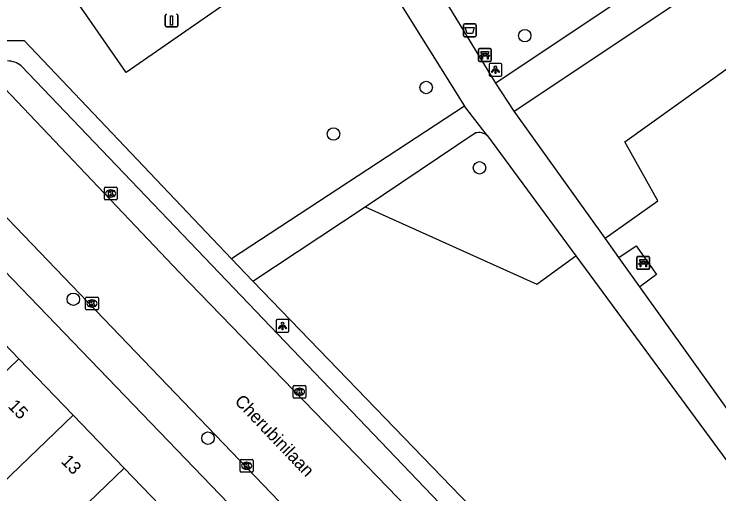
# Model space of a CAD drawing. Extents: x 159040 to 160094, y 381214 to 382518.
# Drawn here: x 159598.3 to 159653.7, y 382163 to 382200.7 of the extents above; entities that cross this region are included whole.
import ezdxf

# ---------------------------------------------------------------- set-up
doc = ezdxf.new("R2010")
doc.units = 0
for name, color, linetype in [('IMGEO_Afsluitpaal', 7, 'Continuous'), ('IMGEO_Afvalbak', 7, 'Continuous'), ('IMGEO_Bank', 7, 'Continuous'), ('IMGEO_Boom', 7, 'Continuous'), ('IMGEO_Groenvoorziening', 7, 'Continuous'), ('IMGEO_Kolk', 7, 'Continuous'), ('IMGEO_Lichtpunt', 7, 'Continuous'), ('IMGEO_Openbare_ruimte_label', 7, 'Continuous'), ('IMGEO_Pand', 7, 'Continuous'), ('IMGEO_Pand_nummerreeks', 7, 'Continuous'), ('IMGEO_Rijbaan_lokaal_open', 7, 'Continuous'), ('IMGEO_Voetpad_gesloten', 7, 'Continuous'), ('IMGEO_Voetpad_open', 7, 'Continuous')]:
    doc.layers.add(name, color=color, linetype=linetype)

msp = doc.modelspace()

# ---------------------------------------------------------------- linework, layer by layer
at = {"layer": 'IMGEO_Afsluitpaal'}
for p, q in [((159610.219, 382199.788), (159610.219, 382200.588)), ((159610.219, 382200.588), (159610.219, 382199.788)), ((159611.209, 382200.588), (159611.209, 382199.788)), ((159611.209, 382199.788), (159611.209, 382200.588)), ((159611.109, 382199.688), (159610.319, 382199.688)), ((159610.319, 382199.688), (159611.109, 382199.688))]:
    msp.add_line(p, q, dxfattribs=at)
msp.add_lwpolyline([(159610.639, 382200.563), (159610.789, 382200.563), (159610.789, 382199.813), (159610.639, 382199.813), (159610.639, 382200.563)], dxfattribs=at)
for centre, start, end in [((159610.319, 382200.588), 90, 180), ((159610.319, 382200.588), 90, 180), ((159611.109, 382200.588), 0, 90), ((159611.109, 382200.588), 360, 90), ((159610.319, 382199.788), 180, 270), ((159610.319, 382199.788), 180, 270), ((159611.109, 382199.788), 270, 0), ((159611.109, 382199.788), 270, 0)]:
    msp.add_arc(centre, 0.1, start, end, dxfattribs=at)
at = {"layer": 'IMGEO_Afvalbak'}
for p, q in [((159633.663, 382199.012), (159633.663, 382199.812)), ((159633.663, 382199.812), (159633.663, 382199.012)), ((159633.763, 382199.912), (159634.553, 382199.912)), ((159634.553, 382199.912), (159633.763, 382199.912)), ((159634.653, 382199.812), (159634.653, 382199.012)), ((159634.653, 382199.012), (159634.653, 382199.812)), ((159634.553, 382198.912), (159633.763, 382198.912)), ((159633.763, 382198.912), (159634.553, 382198.912))]:
    msp.add_line(p, q, dxfattribs=at)
msp.add_lwpolyline([(159633.806, 382199.626), (159634.51, 382199.626), (159634.361, 382199.156), (159633.955, 382199.156), (159633.806, 382199.626)], dxfattribs=at)
for centre, start, end in [((159633.763, 382199.812), 90, 180), ((159633.763, 382199.812), 90, 180), ((159634.553, 382199.812), 0, 90), ((159634.553, 382199.812), 360, 90), ((159633.763, 382199.012), 180, 270), ((159633.763, 382199.012), 180, 270), ((159634.553, 382199.012), 270, 0), ((159634.553, 382199.012), 270, 0)]:
    msp.add_arc(centre, 0.1, start, end, dxfattribs=at)
at = {"layer": 'IMGEO_Bank'}
for p, q in [((159634.85, 382197.047), (159634.85, 382197.888)), ((159634.85, 382197.888), (159634.85, 382197.047)), ((159634.925, 382197.972), (159635.766, 382197.972)), ((159635.766, 382197.972), (159634.925, 382197.972)), ((159635.85, 382197.897), (159635.85, 382197.056)), ((159635.85, 382197.056), (159635.85, 382197.897)), ((159635.547, 382197.37), (159635.154, 382197.37)), ((159635.159, 382197.478), (159635.159, 382197.584)), ((159635.203, 382197.584), (159635.203, 382197.478)), ((159635.491, 382197.59), (159635.209, 382197.59)), ((159635.209, 382197.472), (159635.491, 382197.472)), ((159635.497, 382197.478), (159635.497, 382197.584)), ((159635.541, 382197.584), (159635.541, 382197.478)), ((159635.775, 382196.972), (159634.934, 382196.972)), ((159634.934, 382196.972), (159635.775, 382196.972)), ((159647.301, 382180.698), (159647.301, 382181.539)), ((159647.301, 382181.539), (159647.301, 382180.698)), ((159647.376, 382181.623), (159648.217, 382181.623)), ((159648.217, 382181.623), (159647.376, 382181.623)), ((159647.61, 382181.129), (159647.61, 382181.235)), ((159647.654, 382181.235), (159647.654, 382181.129)), ((159647.942, 382181.241), (159647.66, 382181.241)), ((159647.948, 382181.129), (159647.948, 382181.235)), ((159647.992, 382181.235), (159647.992, 382181.129)), ((159648.301, 382181.548), (159648.301, 382180.707)), ((159648.301, 382180.707), (159648.301, 382181.548)), ((159648.226, 382180.623), (159647.385, 382180.623)), ((159647.385, 382180.623), (159648.226, 382180.623)), ((159647.998, 382181.021), (159647.605, 382181.021)), ((159647.66, 382181.123), (159647.942, 382181.123))]:
    msp.add_line(p, q, dxfattribs=at)
for points in [[(159635.097, 382197.37), (159634.955, 382197.37), (159635.067, 382197.472), (159635.153, 382197.472)], [(159635.153, 382197.59), (159635.067, 382197.59), (159635.067, 382197.751), (159635.63, 382197.751), (159635.63, 382197.59), (159635.547, 382197.59)], [(159635.147, 382197.363), (159635.147, 382197.156), (159635.104, 382197.156), (159635.104, 382197.363)], [(159635.547, 382197.472), (159635.63, 382197.472), (159635.742, 382197.37), (159635.603, 382197.37)], [(159635.597, 382197.363), (159635.597, 382197.156), (159635.553, 382197.156), (159635.553, 382197.363)], [(159647.604, 382181.241), (159647.518, 382181.241), (159647.518, 382181.402), (159648.081, 382181.402), (159648.081, 382181.241), (159647.998, 382181.241)], [(159647.548, 382181.021), (159647.406, 382181.021), (159647.518, 382181.123), (159647.604, 382181.123)], [(159647.598, 382181.014), (159647.598, 382180.807), (159647.555, 382180.807), (159647.555, 382181.014)], [(159647.998, 382181.123), (159648.081, 382181.123), (159648.193, 382181.021), (159648.054, 382181.021)], [(159648.048, 382181.014), (159648.048, 382180.807), (159648.004, 382180.807), (159648.004, 382181.014)]]:
    msp.add_lwpolyline(points, dxfattribs=at)
for centre, radius, start, end in [((159634.928, 382197.894), 0.0779, 92.4484, 184.2845), ((159634.928, 382197.894), 0.0779, 92.4484, 184.2845), ((159635.772, 382197.894), 0.0779, 2.4484, 94.2845), ((159635.772, 382197.894), 0.0779, 2.4484, 94.2845), ((159635.097, 382197.363), 0.00671, 2.8957, 87.1043), ((159635.154, 382197.363), 0.00671, 92.8957, 177.1043), ((159635.152, 382197.583), 0.00671, 2.8957, 87.1043), ((159635.152, 382197.479), 0.00671, 272.8957, 357.1043), ((159635.209, 382197.583), 0.00671, 92.8957, 177.1043), ((159635.209, 382197.479), 0.00671, 182.8957, 267.1043), ((159635.491, 382197.583), 0.00671, 2.8957, 87.1043), ((159635.491, 382197.479), 0.00671, 272.8957, 357.1043), ((159635.548, 382197.583), 0.00671, 92.8957, 177.1043), ((159635.548, 382197.479), 0.00671, 182.8957, 267.1043), ((159635.546, 382197.363), 0.00671, 2.8957, 87.1043), ((159635.603, 382197.363), 0.00671, 92.8957, 177.1043), ((159634.928, 382197.05), 0.0779, 182.4484, 274.2845), ((159634.928, 382197.05), 0.0779, 182.4484, 274.2845), ((159635.772, 382197.05), 0.0779, 272.4484, 4.2845), ((159635.772, 382197.05), 0.0779, 272.4484, 4.2845), ((159647.379, 382181.545), 0.0779, 92.4484, 184.2845), ((159647.379, 382181.545), 0.0779, 92.4484, 184.2845), ((159647.603, 382181.234), 0.00671, 2.8957, 87.1043), ((159647.66, 382181.234), 0.00671, 92.8957, 177.1043), ((159647.942, 382181.234), 0.00671, 2.8957, 87.1043), ((159647.999, 382181.234), 0.00671, 92.8957, 177.1043), ((159648.223, 382181.545), 0.0779, 2.4484, 94.2845), ((159648.223, 382181.545), 0.0779, 2.4484, 94.2845), ((159647.379, 382180.701), 0.0779, 182.4484, 274.2845), ((159647.379, 382180.701), 0.0779, 182.4484, 274.2845), ((159647.548, 382181.014), 0.00671, 2.8957, 87.1043), ((159647.605, 382181.014), 0.00671, 92.8957, 177.1043), ((159647.603, 382181.13), 0.00671, 272.8957, 357.1043), ((159647.66, 382181.13), 0.00671, 182.8957, 267.1043), ((159647.942, 382181.13), 0.00671, 272.8957, 357.1043), ((159647.999, 382181.13), 0.00671, 182.8957, 267.1043), ((159647.997, 382181.014), 0.00671, 2.8957, 87.1043), ((159648.054, 382181.014), 0.00671, 92.8957, 177.1043), ((159648.223, 382180.701), 0.0779, 272.4484, 4.2845), ((159648.223, 382180.701), 0.0779, 272.4484, 4.2845)]:
    msp.add_arc(centre, radius, start, end, dxfattribs=at)
at = {"layer": 'IMGEO_Boom'}
for centre in [(159638.484, 382198.995), (159630.728, 382194.915), (159623.441, 382191.261), (159634.924, 382188.601), (159602.989, 382178.266), (159613.572, 382167.343)]:
    msp.add_circle(centre, 0.489, dxfattribs=at)
at = {"layer": 'IMGEO_Groenvoorziening'}
for points in [[(159607.144, 382196.09), (159592.583, 382217.028), (159605.719, 382226.163), (159620.28, 382205.225), (159607.144, 382196.09)], [(159644.797, 382183.058), (159648.938, 382185.999), (159646.353, 382190.654), (159658.916, 382199.629)], [(159625.946, 382185.541), (159639.441, 382179.455), (159642.508, 382181.681)]]:
    msp.add_lwpolyline(points, dxfattribs=at)
at = {"layer": 'IMGEO_Kolk'}
for p, q in [((159605.425, 382186.157), (159605.425, 382187.009)), ((159605.5, 382187.083), (159606.352, 382187.083)), ((159605.913, 382186.863), (159605.938, 382186.863)), ((159606.426, 382187.009), (159606.426, 382186.157)), ((159605.936, 382186.303), (159605.911, 382186.303)), ((159606.352, 382186.083), (159605.5, 382186.083)), ((159604.026, 382178.431), (159604.878, 382178.431)), ((159603.951, 382177.505), (159603.951, 382178.357)), ((159604.439, 382178.211), (159604.464, 382178.211)), ((159604.952, 382178.357), (159604.952, 382177.505)), ((159604.878, 382177.431), (159604.026, 382177.431)), ((159604.462, 382177.651), (159604.437, 382177.651)), ((159620.274, 382170.565), (159620.274, 382171.417)), ((159620.349, 382171.491), (159621.201, 382171.491)), ((159620.762, 382171.271), (159620.787, 382171.271)), ((159621.275, 382171.417), (159621.275, 382170.565)), ((159620.785, 382170.711), (159620.76, 382170.711)), ((159621.201, 382170.491), (159620.349, 382170.491)), ((159616.191, 382165.674), (159617.043, 382165.674)), ((159616.116, 382164.748), (159616.116, 382165.6)), ((159616.604, 382165.454), (159616.629, 382165.454)), ((159617.117, 382165.6), (159617.117, 382164.748)), ((159617.043, 382164.674), (159616.191, 382164.674)), ((159616.627, 382164.894), (159616.602, 382164.894))]:
    msp.add_line(p, q, dxfattribs=at)
for points in [[(159605.425, 382186.157), (159605.425, 382187.009)], [(159605.5, 382187.083), (159606.352, 382187.083)], [(159605.746, 382186.783), (159605.869, 382186.783), (159605.869, 382186.632), (159605.999, 382186.783), (159606.163, 382186.783), (159606.017, 382186.632), (159606.17, 382186.383), (159606.018, 382186.383), (159605.933, 382186.547), (159605.869, 382186.48), (159605.869, 382186.383), (159605.746, 382186.383), (159605.746, 382186.783)], [(159606.426, 382187.009), (159606.426, 382186.157)], [(159606.352, 382186.083), (159605.5, 382186.083)], [(159604.026, 382178.431), (159604.878, 382178.431)], [(159603.951, 382177.505), (159603.951, 382178.357)], [(159604.272, 382178.131), (159604.395, 382178.131), (159604.395, 382177.98), (159604.525, 382178.131), (159604.689, 382178.131), (159604.543, 382177.98), (159604.696, 382177.731), (159604.544, 382177.731), (159604.459, 382177.895), (159604.395, 382177.828), (159604.395, 382177.731), (159604.272, 382177.731), (159604.272, 382178.131)], [(159604.952, 382178.357), (159604.952, 382177.505)], [(159604.878, 382177.431), (159604.026, 382177.431)], [(159620.274, 382170.565), (159620.274, 382171.417)], [(159620.349, 382171.491), (159621.201, 382171.491)], [(159621.275, 382171.417), (159621.275, 382170.565)], [(159620.595, 382171.191), (159620.718, 382171.191), (159620.718, 382171.04), (159620.848, 382171.191), (159621.012, 382171.191), (159620.866, 382171.04), (159621.019, 382170.791), (159620.867, 382170.791), (159620.782, 382170.955), (159620.718, 382170.888), (159620.718, 382170.791), (159620.595, 382170.791), (159620.595, 382171.191)], [(159621.201, 382170.491), (159620.349, 382170.491)], [(159616.191, 382165.674), (159617.043, 382165.674)], [(159616.116, 382164.748), (159616.116, 382165.6)], [(159616.437, 382165.374), (159616.56, 382165.374), (159616.56, 382165.223), (159616.69, 382165.374), (159616.854, 382165.374), (159616.708, 382165.223), (159616.861, 382164.974), (159616.709, 382164.974), (159616.624, 382165.138), (159616.56, 382165.071), (159616.56, 382164.974), (159616.437, 382164.974), (159616.437, 382165.374)], [(159617.117, 382165.6), (159617.117, 382164.748)], [(159617.043, 382164.674), (159616.191, 382164.674)]]:
    msp.add_lwpolyline(points, dxfattribs=at)
for centre, start, end in [((159605.502, 382187.007), 91.552, 178.448), ((159605.502, 382187.007), 91.552, 178.448), ((159606.35, 382187.007), 1.552, 88.448), ((159606.35, 382187.007), 1.552, 88.448), ((159605.502, 382186.159), 181.552, 268.448), ((159605.502, 382186.159), 181.552, 268.448), ((159606.35, 382186.159), 271.552, 358.448), ((159606.35, 382186.159), 271.552, 358.448), ((159604.028, 382178.355), 91.552, 178.448), ((159604.028, 382178.355), 91.552, 178.448), ((159604.876, 382178.355), 1.552, 88.448), ((159604.876, 382178.355), 1.552, 88.448), ((159604.028, 382177.507), 181.552, 268.448), ((159604.028, 382177.507), 181.552, 268.448), ((159604.876, 382177.507), 271.552, 358.448), ((159604.876, 382177.507), 271.552, 358.448), ((159620.351, 382171.415), 91.552, 178.448), ((159620.351, 382171.415), 91.552, 178.448), ((159621.199, 382171.415), 1.552, 88.448), ((159621.199, 382171.415), 1.552, 88.448), ((159620.351, 382170.567), 181.552, 268.448), ((159620.351, 382170.567), 181.552, 268.448), ((159621.199, 382170.567), 271.552, 358.448), ((159621.199, 382170.567), 271.552, 358.448), ((159616.193, 382165.598), 91.552, 178.448), ((159616.193, 382165.598), 91.552, 178.448), ((159617.041, 382165.598), 1.552, 88.448), ((159617.041, 382165.598), 1.552, 88.448), ((159616.193, 382164.75), 181.552, 268.448), ((159616.193, 382164.75), 181.552, 268.448), ((159617.041, 382164.75), 271.552, 358.448), ((159617.041, 382164.75), 271.552, 358.448)]:
    msp.add_arc(centre, 0.0765, start, end, dxfattribs=at)
for centre, major_axis, ratio, start_param, end_param in [((159605.912, 382186.583), (-0.387, 0.002), 0.722429, 4.712389, 7.853982), ((159605.937, 382186.583), (-0.39, 0.002), 0.717154, 1.570796, 4.712389), ((159604.438, 382177.931), (-0.387, 0.002), 0.722429, 4.712389, 7.853982), ((159604.463, 382177.931), (-0.39, 0.002), 0.717154, 1.570796, 4.712389), ((159620.761, 382170.991), (-0.387, 0.002), 0.722429, 4.712389, 7.853982), ((159620.786, 382170.991), (-0.39, 0.002), 0.717154, 1.570796, 4.712389), ((159616.603, 382165.174), (-0.387, 0.002), 0.722429, 4.712389, 7.853982), ((159616.628, 382165.174), (-0.39, 0.002), 0.717154, 1.570796, 4.712389)]:
    msp.add_ellipse(centre, major_axis=major_axis, ratio=ratio, start_param=start_param, end_param=end_param, dxfattribs=at)
at = {"layer": 'IMGEO_Lichtpunt'}
for p, q in [((159635.674, 382196.715), (159635.674, 382195.908)), ((159635.674, 382196.715), (159635.674, 382195.908)), ((159636.576, 382196.81), (159635.768, 382196.81)), ((159636.576, 382196.81), (159635.768, 382196.81)), ((159636.67, 382195.908), (159636.67, 382196.715)), ((159636.67, 382195.908), (159636.67, 382196.715)), ((159635.768, 382195.814), (159636.576, 382195.814)), ((159635.768, 382195.814), (159636.576, 382195.814)), ((159618.94, 382176.575), (159618.94, 382175.768)), ((159618.94, 382176.575), (159618.94, 382175.768)), ((159619.842, 382176.67), (159619.034, 382176.67)), ((159619.842, 382176.67), (159619.034, 382176.67)), ((159619.936, 382175.768), (159619.936, 382176.575)), ((159619.936, 382175.768), (159619.936, 382176.575)), ((159619.034, 382175.674), (159619.842, 382175.674)), ((159619.034, 382175.674), (159619.842, 382175.674))]:
    msp.add_line(p, q, dxfattribs=at)
for points in [[(159636.048, 382196.379), (159636.087, 382196.351), (159635.899, 382196.089), (159635.861, 382196.116), (159636.048, 382196.379)], [(159636.15, 382196.331), (159636.197, 382196.331), (159636.197, 382196.009), (159636.15, 382196.009), (159636.15, 382196.331)], [(159636.26, 382196.351), (159636.298, 382196.378), (159636.485, 382196.116), (159636.446, 382196.088), (159636.26, 382196.351)], [(159619.314, 382176.239), (159619.353, 382176.211), (159619.165, 382175.949), (159619.127, 382175.976), (159619.314, 382176.239)], [(159619.416, 382176.191), (159619.463, 382176.191), (159619.463, 382175.869), (159619.416, 382175.869), (159619.416, 382176.191)], [(159619.526, 382176.211), (159619.564, 382176.238), (159619.751, 382175.976), (159619.712, 382175.948), (159619.526, 382176.211)]]:
    msp.add_lwpolyline(points, dxfattribs=at)
for centre in [(159636.173, 382196.513), (159619.439, 382176.373)]:
    msp.add_circle(centre, 0.0994, dxfattribs=at)
for centre, start, end in [((159635.768, 382196.715), 90, 180), ((159635.768, 382196.715), 90, 180), ((159636.576, 382196.715), 0, 90), ((159636.576, 382196.715), 0, 90), ((159635.768, 382195.908), 180, 270), ((159635.768, 382195.908), 180, 270), ((159636.576, 382195.908), 270, 0), ((159636.576, 382195.908), 270, 360), ((159619.034, 382176.575), 90, 180), ((159619.034, 382176.575), 90, 180), ((159619.842, 382176.575), 0, 90), ((159619.842, 382176.575), 0, 90), ((159619.034, 382175.768), 180, 270), ((159619.034, 382175.768), 180, 270), ((159619.842, 382175.768), 270, 0), ((159619.842, 382175.768), 270, 360)]:
    msp.add_arc(centre, 0.0946, start, end, dxfattribs=at)
at = {"layer": 'IMGEO_Pand'}
for points in [[(159594.639, 382177.806), (159598.696, 382173.594)], [(159598.696, 382173.594), (159593.088, 382168.193)], [(159598.696, 382173.594), (159602.963, 382169.164)], [(159595.614, 382162.083), (159597.356, 382163.762), (159602.963, 382169.164)], [(159602.963, 382169.164), (159606.989, 382164.984)], [(159601.38, 382159.582), (159606.989, 382164.984)], [(159606.989, 382164.984), (159611.213, 382160.598)]]:
    msp.add_lwpolyline(points, dxfattribs=at)
at = {"layer": 'IMGEO_Rijbaan_lokaal_open'}
for points in [[(159582.753, 382200.265), (159632.985, 382147.978), (159638.301, 382142.458), (159640.868, 382139.793), (159647.254, 382133.162), (159651.139, 382129.196), (159651.952, 382128.159), (159652.666, 382127.408)], [(159640.843, 382149.906), (159635.868, 382155.051), (159611.32, 382180.401), (159595.112, 382197.425)]]:
    msp.add_lwpolyline(points, dxfattribs=at)
at = {"layer": 'IMGEO_Voetpad_gesloten'}
for points in [[(159598.364, 382247.723), (159599.343, 382246.388), (159621.704, 382210.327), (159622.928, 382211.086), (159628.279, 382202.233), (159633.755, 382193.439)], [(159636.213, 382195.261), (159627.594, 382209.397)], [(159637.645, 382193.062), (159655.013, 382204.639)], [(159649.598, 382204.224), (159636.213, 382195.261)], [(159637.645, 382193.062), (159636.213, 382195.261)], [(159633.755, 382193.439), (159615.415, 382181.447)], [(159635.564, 382191.124), (159633.755, 382193.439)], [(159644.797, 382183.058), (159637.645, 382193.062)], [(159625.946, 382185.541), (159634.589, 382191.341)], [(159635.564, 382191.124), (159642.508, 382181.681)], [(159617.105, 382179.697), (159625.946, 382185.541)], [(159645.884, 382181.538), (159644.797, 382183.058)], [(159615.415, 382181.447), (159617.105, 382179.697)], [(159642.508, 382181.681), (159655.1, 382164.559), (159665.257, 382150.31)], [(159647.519, 382179.25), (159645.884, 382181.538)], [(159657.481, 382165.317), (159647.519, 382179.25)]]:
    msp.add_lwpolyline(points, dxfattribs=at)
msp.add_arc((159634.854, 382190.233), 1.139, 51.4466, 103.4585, dxfattribs=at)
at = {"layer": 'IMGEO_Voetpad_open'}
for points in [[(159578.678, 382216.857), (159596.343, 382198.603), (159599.113, 382198.62), (159615.415, 382181.447)], [(159640.435, 382153.191), (159598.883, 382196.607)], [(159590.054, 382188.286), (159634.861, 382141.764)], [(159645.884, 382181.538), (159647.239, 382182.48), (159648.84, 382180.201), (159647.519, 382179.25)], [(159652.938, 382139.768), (159642.173, 382150.843), (159642.367, 382153.526), (159617.105, 382179.697)]]:
    msp.add_lwpolyline(points, dxfattribs=at)
msp.add_arc((159597.826, 382195.383), 1.617, 49.1937, 90.8146, dxfattribs=at)

# ---------------------------------------------------------------- texts
at = {"layer": 'IMGEO_Openbare_ruimte_label'}
msp.add_text('Cherubinilaan', height=1, rotation=313.6621, dxfattribs=at).set_placement((159615.603, 382170.19))
at = {"layer": 'IMGEO_Pand_nummerreeks'}
for s, p in [('15', (159597.78, 382169.817)), ('13', (159601.96, 382165.476))]:
    msp.add_text(s, height=1, rotation=313.9227, dxfattribs=at).set_placement(p)

doc.saveas('drawing.dxf')
